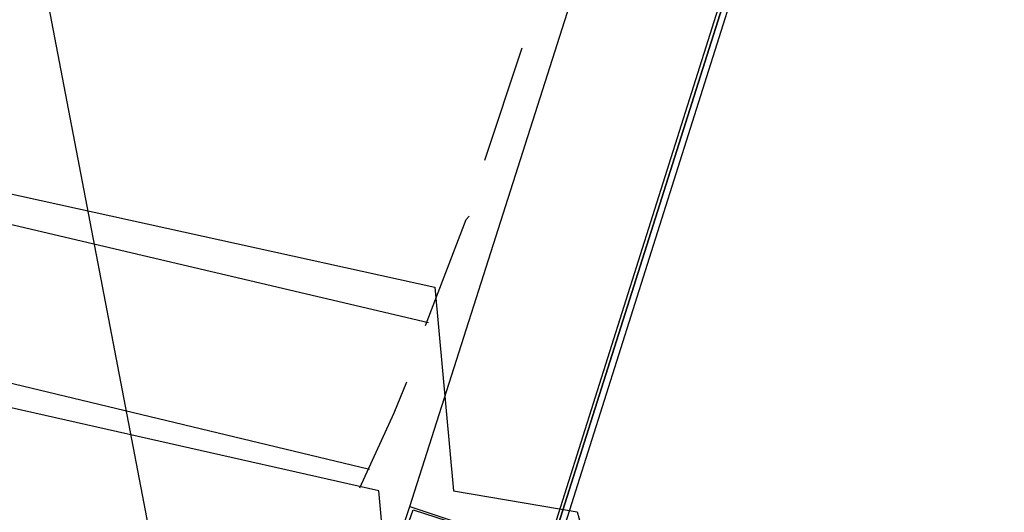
# Model space of a CAD drawing. Header units: feet. Extents: x -79 to 198, y -22 to 181.
# Tile 419 of 656: x 120.31 to 124.51, y 39.55 to 41.66. Entities that reach past the tile are written whole.
import ezdxf

# ---------------------------------------------------------------- set-up
doc = ezdxf.new("R2010")
doc.units = ezdxf.units.FT
for name, color, linetype in [('A-AREA-COMUN', 252, 'CONTINUOUS'), ('A-AREA-UNIDAD', 30, 'CONTINUOUS'), ('A-LINEA', 7, 'CONTINUOUS')]:
    doc.layers.add(name, color=color, linetype=linetype)

msp = doc.modelspace()

# ---------------------------------------------------------------- linework, layer by layer
at = {"layer": 'A-AREA-COMUN'}
msp.add_lwpolyline([(107.6, 44.1244), (118.8, 41.4756), (119.168, 41.1556), (122.08, 40.5156), (122.16, 39.6444), (122.688, 39.5556), (122.752, 39.3244), (127.872, 36.5689), (128.56, 36.4089), (129.728, 38.9689), (130.688, 41.92), (131.232, 44.64), (131.52, 47.36), (131.44, 51.0933), (130.96, 54.2044), (131.04, 55.4844), (129.568, 60.4089)], dxfattribs=at)
at = {"layer": 'A-AREA-UNIDAD'}
msp.add_lwpolyline([(108.672, 18.9689), (114.32, 22.2756), (119.52, 25.8489), (123.36, 28.9244), (126.272, 32.16), (128.512, 35.6089), (130.4, 39.84), (131.552, 44.5333), (131.872, 49.4044), (131.488, 53.44), (131.808, 50.08), (131.808, 47.4133), (131.52, 44.64), (130.592, 40.6756), (128.8, 36.3556), (127.76, 36.3556), (122.688, 39.1289), (121.888, 39.1289), (121.84, 39.6444), (119.872, 40.0889), (119.392, 37.8489), (118.368, 37.76), (105.2, 40.8889)], dxfattribs=at)
at = {"layer": 'A-LINEA'}
for p, q in [((121.3249, 37.0601), (117.1103, 59.0105)), ((121.3249, 37.0601), (117.1103, 59.0105)), ((121.9733, 39.5778), (122.9467, 42.6311)), ((121.9733, 39.5778), (122.9467, 42.6311)), ((122.2933, 41.0578), (122.4533, 41.5378)), ((122.2933, 41.0578), (122.4533, 41.5378)), ((119.84, 40.8844), (122.0533, 40.3644)), ((119.84, 40.8844), (122.0533, 40.3644)), ((119.6933, 40.2444), (121.8, 39.7378)), ((119.6933, 40.2444), (121.8, 39.7378))]:
    msp.add_line(p, q, dxfattribs=at)
for points in [[(122.5333, 39.2711), (123.5733, 42.5511), (123.56, 42.5644), (122.52, 39.2711), (122.5333, 39.2711)], [(122.5333, 39.2711), (123.5733, 42.5511), (123.56, 42.5644), (122.52, 39.2711), (122.5333, 39.2711)], [(122.56, 39.2578), (123.6, 42.5511), (123.5867, 42.5511), (123.5733, 42.5511), (122.5333, 39.2711), (122.56, 39.2578)], [(122.56, 39.2578), (123.6, 42.5511), (123.5867, 42.5511), (123.5733, 42.5511), (122.5333, 39.2711), (122.56, 39.2578)], [(122.04, 40.3511), (122.2133, 40.8044), (122.2267, 40.8178)], [(122.04, 40.3511), (122.2133, 40.8044), (122.2267, 40.8178)], [(121.76, 39.6578), (121.9067, 39.9778), (121.96, 40.1111)], [(121.76, 39.6578), (121.9067, 39.9778), (121.96, 40.1111)], [(121.88, 39.2978), (121.9733, 39.5778), (122.5333, 39.3911), (122.44, 39.1111), (121.88, 39.2978)], [(121.88, 39.2978), (121.9733, 39.5778), (122.5333, 39.3911), (122.44, 39.1111), (121.88, 39.2978)], [(121.8933, 39.2978), (121.9867, 39.5644), (122.52, 39.3911), (122.44, 39.1244), (121.8933, 39.2978)], [(121.8933, 39.2978), (121.9867, 39.5644), (122.52, 39.3911), (122.44, 39.1244), (121.8933, 39.2978)]]:
    msp.add_lwpolyline(points, dxfattribs=at)

doc.saveas('drawing.dxf')
